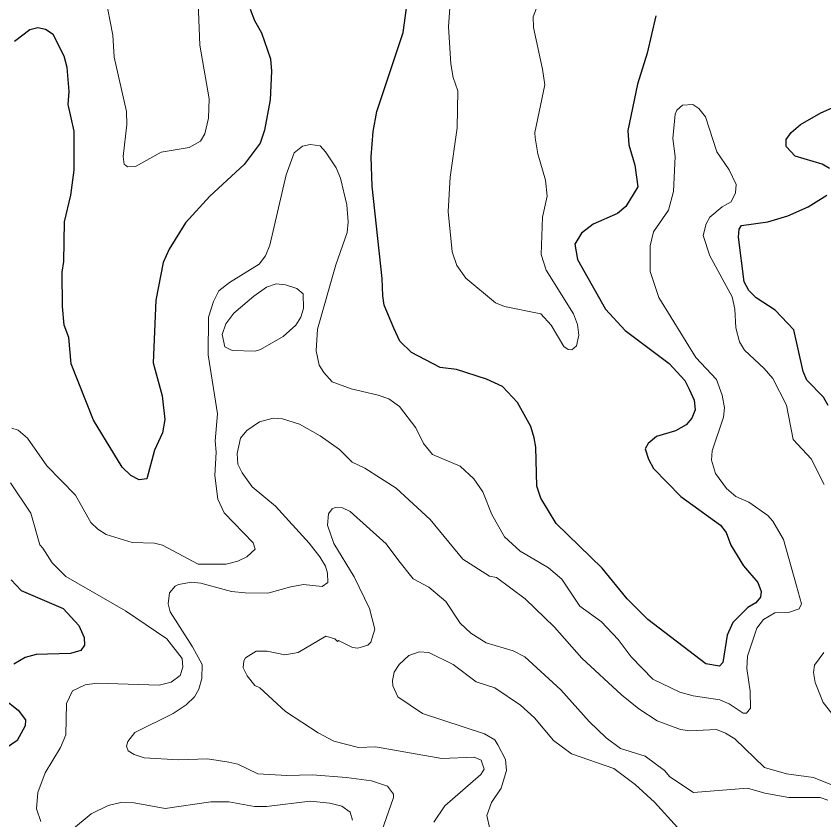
# Model space of a CAD drawing. Extents: x 294.2 to 320.3, y 7482.7 to 7510.7.
# Drawn here: x 312.401 to 313.96, y 7484.868 to 7486.418 of the extents above; entities that cross this region are included whole.
import ezdxf

# ---------------------------------------------------------------- set-up
doc = ezdxf.new("R2010")
doc.units = 0
doc.header["$LTSCALE"] = 0.032
doc.layers.add('1', color=7, linetype='Continuous', lineweight=25)
doc.layers.add('2', color=7, linetype='Continuous', lineweight=13)

msp = doc.modelspace()

# ---------------------------------------------------------------- linework, layer by layer
at = {"layer": '1'}
for points in [[(312.8523, 7486.4321), (312.8606, 7486.4101), (312.8745, 7486.3864), (312.8917, 7486.3363), (312.8939, 7486.3121), (312.8911, 7486.2573), (312.88, 7486.1987), (312.8717, 7486.1734), (312.8407, 7486.132), (312.7747, 7486.0712), (312.7275, 7486.0196), (312.6959, 7485.9691), (312.6842, 7485.9432), (312.6704, 7485.8706), (312.6649, 7485.7496), (312.6826, 7485.6856), (312.6876, 7485.6399), (312.6832, 7485.6146), (312.6676, 7485.5807), (312.6532, 7485.5253), (312.6382, 7485.5237), (312.6221, 7485.5323), (312.6055, 7485.5484), (312.55, 7485.6387), (312.5067, 7485.7473), (312.5022, 7485.7982), (312.4934, 7485.8219), (312.49, 7485.8585), (312.4895, 7485.9246), (312.4928, 7485.945), (312.4939, 7486.0214)], [(313.6833, 7485.4913), (313.7598, 7485.436), (313.7709, 7485.422), (313.7803, 7485.3978), (313.8042, 7485.358), (313.8319, 7485.3257), (313.8386, 7485.3085), (313.8375, 7485.2972), (313.8281, 7485.2864), (313.8131, 7485.2773), (313.7836, 7485.2483), (313.7731, 7485.2241), (313.7648, 7485.1714), (313.7581, 7485.1644), (313.7315, 7485.1687), (313.62, 7485.2542), (313.5801, 7485.294), (313.5318, 7485.3532), (313.443, 7485.4392), (313.4136, 7485.4881), (313.4057, 7485.5114), (313.4036, 7485.5865), (313.4003, 7485.6048), (313.3942, 7485.6269), (313.3681, 7485.6731), (313.3395, 7485.7037), (313.3082, 7485.7177), (313.2505, 7485.7366), (313.2194, 7485.7403), (313.164, 7485.7694), (313.1412, 7485.7914), (313.1296, 7485.8161), (313.1113, 7485.8608), (313.1085, 7485.8786), (313.1074, 7485.9124), (313.088, 7486.0907), (313.0858, 7486.1472), (313.0897, 7486.1961), (313.0969, 7486.2348), (313.1479, 7486.387), (313.154, 7486.4338)], [(313.6355, 7486.419), (313.6188, 7486.3469), (313.5999, 7486.2872), (313.581, 7486.1979), (313.5833, 7486.17), (313.5949, 7486.1307), (313.6005, 7486.0893), (313.5772, 7486.0511), (313.5611, 7486.0377), (313.5145, 7486.0173), (313.4918, 7485.9995), (313.479, 7485.9786), (313.484, 7485.949), (313.5384, 7485.8533), (313.5761, 7485.8119), (313.661, 7485.7484), (313.691, 7485.7151), (313.6999, 7485.6984), (313.7093, 7485.6775), (313.711, 7485.6586), (313.7049, 7485.6425), (313.6938, 7485.6301), (313.6733, 7485.6183)], [(312.4995, 7486.3193), (312.4934, 7486.3414), (312.4723, 7486.3828), (312.4573, 7486.393), (312.4429, 7486.3962), (312.4273, 7486.3919), (312.3974, 7486.3693)], [(312.4939, 7486.0214), (312.5061, 7486.073), (312.5128, 7486.1214), (312.5128, 7486.1967), (312.5011, 7486.2483), (312.5034, 7486.273), (312.4995, 7486.3193)], [(313.9705, 7486.1248), (313.9564, 7486.1331), (313.9041, 7486.1484), (313.8868, 7486.1669), (313.8868, 7486.1803), (313.8964, 7486.1937), (313.9143, 7486.2097), (313.9539, 7486.2321), (314.0043, 7486.2544)], [(313.9682, 7485.6674), (313.9588, 7485.6835), (313.9266, 7485.7163), (313.9194, 7485.7325), (313.9017, 7485.8131), (313.8656, 7485.8513), (313.829, 7485.8749), (313.8151, 7485.8889), (313.8057, 7485.9056), (313.7946, 7485.9922), (313.7962, 7486.0073), (313.8006, 7486.0143), (313.8517, 7486.0214), (313.8901, 7486.0334), (313.929, 7486.0507), (313.9654, 7486.0731)], [(313.6733, 7485.6183), (313.6367, 7485.6075), (313.6206, 7485.5941), (313.615, 7485.5833), (313.6211, 7485.5634), (313.6311, 7485.5457), (313.6833, 7485.4913)], [(312.391, 7485.3308), (312.4104, 7485.3104), (312.4918, 7485.2756), (312.5218, 7485.2423), (312.5318, 7485.2197), (312.5329, 7485.2046), (312.5257, 7485.1944), (312.5057, 7485.1885), (312.4397, 7485.1869), (312.418, 7485.1809), (312.3964, 7485.168)], [(312.3769, 7485.1008), (312.4046, 7485.0793), (312.4191, 7485.0605), (312.4185, 7485.0492), (312.403, 7485.0207), (312.3824, 7485.0062)]]:
    msp.add_lwpolyline(points, dxfattribs=at)
at = {"layer": '2'}
for points in [[(313.2413, 7486.49), (313.2349, 7486.3981), (313.24, 7486.3266), (313.2445, 7486.3003), (313.2535, 7486.2742), (313.2522, 7486.2027), (313.2382, 7486.1075), (313.2343, 7486.0418), (313.242, 7485.9639), (313.2515, 7485.9371), (313.2688, 7485.9128), (313.3256, 7485.8655), (313.3435, 7485.8585), (313.4131, 7485.8438), (313.4335, 7485.8222), (313.4578, 7485.7813), (313.4661, 7485.7749), (313.4731, 7485.7743), (313.4821, 7485.7826), (313.4865, 7485.803), (313.4839, 7485.8234), (313.4763, 7485.8439), (313.4239, 7485.9281), (313.4137, 7485.9588), (313.4169, 7486.0303), (313.4259, 7486.0712), (313.4226, 7486.1018), (313.4073, 7486.1529), (313.4022, 7486.1835), (313.4016, 7486.1938), (313.4208, 7486.2857), (313.4169, 7486.3163), (313.3991, 7486.3968), (313.3984, 7486.4172), (313.422, 7486.4785)], [(312.5729, 7486.4581), (312.5875, 7486.3815), (312.5901, 7486.3393), (312.6137, 7486.2346), (312.6143, 7486.2091), (312.6073, 7486.1478), (312.6092, 7486.1324), (312.6118, 7486.1312), (312.6157, 7486.128), (312.631, 7486.1286), (312.6808, 7486.1561), (312.7344, 7486.165), (312.7567, 7486.1772), (312.765, 7486.1912), (312.7721, 7486.2218), (312.7733, 7486.2589), (312.7555, 7486.3623), (312.7522, 7486.444)], [(313.9602, 7485.5144), (313.9354, 7485.5642), (313.9002, 7485.6018), (313.8875, 7485.6676), (313.8613, 7485.7193), (313.8446, 7485.7385), (313.8064, 7485.7736), (313.7968, 7485.7902), (313.7898, 7485.8171), (313.7878, 7485.8528), (313.7827, 7485.8771), (313.7393, 7485.9562), (313.7266, 7485.9951), (313.7323, 7486.0175), (313.7394, 7486.0309), (313.7636, 7486.0507), (313.7809, 7486.0603), (313.7891, 7486.0776), (313.7904, 7486.0935), (313.777, 7486.1222), (313.7528, 7486.1567), (313.7311, 7486.2244), (313.7183, 7486.2403), (313.7068, 7486.248), (313.687, 7486.2467), (313.6761, 7486.2371), (313.6729, 7486.2295), (313.6678, 7486.1823), (313.6729, 7486.1478), (313.6691, 7486.0801), (313.6596, 7486.0444), (313.6308, 7486.0022), (313.6244, 7485.9754), (313.6244, 7485.9256), (313.641, 7485.8758), (313.7125, 7485.7596), (313.7521, 7485.7174), (313.7636, 7485.6868), (313.7681, 7485.6625), (313.7661, 7485.6447), (313.7438, 7485.5795), (313.7426, 7485.5617), (313.7502, 7485.5361), (313.7719, 7485.5067)], [(313.9066, 7485.319), (313.9167, 7485.2846), (313.9121, 7485.2746), (313.8914, 7485.2679), (313.865, 7485.2668), (313.8434, 7485.2539), (313.83, 7485.2373), (313.8121, 7485.1837), (313.8108, 7485.1594), (313.8172, 7485.116), (313.8179, 7485.0828), (313.8102, 7485.0732), (313.8038, 7485.0732), (313.777, 7485.0911), (313.7585, 7485.0994), (313.7074, 7485.107), (313.6819, 7485.1141), (313.6296, 7485.139), (313.5874, 7485.1824), (313.5625, 7485.2156), (313.5306, 7485.2494), (313.4884, 7485.2801), (313.454, 7485.3318), (313.4284, 7485.3541), (313.4074, 7485.3662), (313.3735, 7485.3861), (313.3435, 7485.4135), (313.3186, 7485.457), (313.3013, 7485.5004), (313.2841, 7485.5259), (313.2579, 7485.5501), (313.2043, 7485.5725), (313.1871, 7485.5936), (313.1724, 7485.6242), (313.1404, 7485.6651), (313.12, 7485.6798), (313.0996, 7485.6874), (313.0473, 7485.6995), (313.0109, 7485.713), (312.9943, 7485.7308), (312.9859, 7485.7449), (312.9795, 7485.7724), (312.9821, 7485.8145), (313.0178, 7485.9384), (313.0396, 7486.0009), (313.0415, 7486.0214), (313.039, 7486.0546), (313.0268, 7486.1056), (313.0185, 7486.1261), (312.9981, 7486.1567), (312.9872, 7486.1682), (312.9681, 7486.1707), (312.9534, 7486.1676), (312.9374, 7486.1548), (312.9221, 7486.112), (312.8902, 7485.9767), (312.8819, 7485.9562), (312.8697, 7485.9402), (312.8123, 7485.9045), (312.7919, 7485.8885), (312.7816, 7485.8681), (312.7721, 7485.8375), (312.7714, 7485.7647), (312.7893, 7485.651), (312.7848, 7485.5987), (312.7867, 7485.577), (312.7842, 7485.5323), (312.7899, 7485.4863), (312.8021, 7485.4601), (312.8582, 7485.402), (312.8621, 7485.3899), (312.8461, 7485.3752), (312.8289, 7485.3669), (312.8059, 7485.3611), (312.7523, 7485.3611), (312.6833, 7485.3976), (312.668, 7485.4014), (312.6246, 7485.4027), (312.5748, 7485.418), (312.5582, 7485.4282), (312.5448, 7485.4416), (312.5154, 7485.494), (312.4598, 7485.5508), (312.4228, 7485.6038), (312.405, 7485.6198), (312.3922, 7485.6236)], [(312.7535, 7485.1198), (312.7593, 7485.1403), (312.7599, 7485.1671), (312.7414, 7485.2016), (312.698, 7485.2692), (312.6942, 7485.2846), (312.6967, 7485.3056), (312.7076, 7485.3184), (312.714, 7485.3215), (312.7395, 7485.3261), (312.7574, 7485.3241), (312.8161, 7485.3082), (312.843, 7485.3056), (312.8864, 7485.3049), (312.9311, 7485.3171), (312.9553, 7485.3215), (312.9911, 7485.3177), (313.0025, 7485.3254), (313.0019, 7485.3433), (312.9975, 7485.3573), (312.9866, 7485.3752), (312.9662, 7485.4014), (312.901, 7485.4729), (312.8563, 7485.5105), (312.8372, 7485.5374), (312.8289, 7485.554), (312.8276, 7485.5744), (312.834, 7485.6038), (312.8461, 7485.6191), (312.8704, 7485.6357), (312.8966, 7485.6427), (312.9145, 7485.6415), (312.9477, 7485.6312), (312.9872, 7485.6089), (313.0251, 7485.5825), (313.0493, 7485.558), (313.0734, 7485.5463), (313.1341, 7485.5074), (313.1998, 7485.4474), (313.2628, 7485.3708), (313.314, 7485.3379), (313.3277, 7485.3351), (313.3829, 7485.2942), (313.4399, 7485.2392), (313.4923, 7485.1798), (313.5689, 7485.1089), (313.6027, 7485.0815), (313.6378, 7485.0585), (313.6832, 7485.0419), (313.7011, 7485.0393), (313.7521, 7485.0419), (313.77, 7485.0349), (313.7879, 7485.024), (313.8447, 7484.9685), (313.8875, 7484.9563), (313.9399, 7484.9494), (313.9954, 7484.927)], [(312.3896, 7485.5182), (312.4292, 7485.4595), (312.4464, 7485.3982), (312.4522, 7485.3918), (312.47, 7485.3637)], [(313.7719, 7485.5067), (313.7898, 7485.4914), (313.8147, 7485.4806), (313.8513, 7485.4548), (313.861, 7485.4442), (313.8817, 7485.4084), (313.9066, 7485.319)], [(313.9673, 7484.9053), (313.9526, 7484.9104), (313.8919, 7484.9104), (313.8454, 7484.9187), (313.8122, 7484.9289), (313.708, 7484.92), (313.6621, 7484.9506), (313.6519, 7484.9628), (313.6148, 7484.9902), (313.567, 7485.0055), (313.5395, 7485.026), (313.5069, 7485.0572), (313.452, 7485.1186), (313.3828, 7485.182), (313.3598, 7485.1937), (313.3076, 7485.2093), (313.2783, 7485.2279), (313.2577, 7485.2474), (313.2301, 7485.2892), (313.1974, 7485.3168), (313.167, 7485.3329), (313.1394, 7485.3674), (313.1149, 7485.4001), (313.0453, 7485.4627), (313.0307, 7485.4697), (313.0166, 7485.4704), (313.0109, 7485.4678), (313.0038, 7485.4582)], [(313.0038, 7485.4582), (313.0019, 7485.4365), (313.014, 7485.4008), (313.053, 7485.3363), (313.083, 7485.2756), (313.093, 7485.2353), (313.0856, 7485.2102)], [(312.47, 7485.3637), (312.4969, 7485.3369), (312.6118, 7485.2711), (312.6916, 7485.2169), (312.721, 7485.1786), (312.7223, 7485.162), (312.7172, 7485.146)], [(313.0856, 7485.2102), (313.0792, 7485.2047), (313.0603, 7485.1991), (313.0499, 7485.2002), (313.023, 7485.2136), (313.0211, 7485.2118), (313.016, 7485.2169), (312.9987, 7485.222), (312.9451, 7485.1907), (312.9196, 7485.1862), (312.8851, 7485.1933), (312.864, 7485.1933), (312.8436, 7485.1805), (312.8404, 7485.1747), (312.8391, 7485.1607), (312.8467, 7485.1454), (312.8615, 7485.127), (312.8713, 7485.1225), (312.9207, 7485.0763), (312.9834, 7485.0355), (313.0141, 7485.0196), (313.0613, 7485.0074), (313.0945, 7485.0087), (313.2222, 7484.9857), (313.2848, 7484.9883), (313.2981, 7484.9825), (313.3039, 7484.9653), (313.2975, 7484.9551), (313.2279, 7484.8944), (313.2068, 7484.8632)], [(313.3148, 7484.8504), (313.309, 7484.8759), (313.3179, 7484.9011), (313.3369, 7484.9289), (313.3472, 7484.9629), (313.3454, 7484.9838), (313.3307, 7485.0126), (313.3243, 7485.0221), (313.3045, 7485.0336), (313.1852, 7485.0726), (313.1373, 7485.1051), (313.1277, 7485.1262), (313.1271, 7485.1364), (313.1302, 7485.1524), (313.1398, 7485.1671), (313.1584, 7485.1849), (313.1788, 7485.192), (313.1973, 7485.1907), (313.2439, 7485.1671), (313.2886, 7485.1338), (313.3245, 7485.1222), (313.3744, 7485.0888), (313.4014, 7485.0643), (313.4376, 7485.0206), (313.4726, 7484.995), (313.5542, 7484.9666), (313.5951, 7484.9359), (313.6327, 7484.9014), (313.6768, 7484.8529)], [(314.0011, 7485.0394), (313.9584, 7485.0943), (313.943, 7485.1326), (313.9398, 7485.1518), (313.9418, 7485.1658), (313.9596, 7485.1907)], [(312.7172, 7485.146), (312.6999, 7485.1332), (312.6769, 7485.1275), (312.5569, 7485.1313), (312.5339, 7485.1281), (312.5096, 7485.1166), (312.4981, 7485.0923), (312.4969, 7485.0316), (312.4866, 7485.0074), (312.4567, 7484.9583), (312.4426, 7484.9206), (312.4401, 7484.8887), (312.4483, 7484.8644)], [(312.6137, 7485.01), (312.6163, 7485.019), (312.6297, 7485.0362), (312.7038, 7485.0725), (312.7286, 7485.0892), (312.7452, 7485.1051), (312.7535, 7485.1198)], [(313.0926, 7484.8057), (313.1289, 7484.9104), (313.1289, 7484.9174), (313.1175, 7484.9328), (313.0868, 7484.943), (313.0383, 7484.9494), (312.9719, 7484.9545), (312.9234, 7484.9532), (312.8672, 7484.9563), (312.8289, 7484.9749), (312.811, 7484.9787), (312.7702, 7484.9851), (312.714, 7484.9832), (312.6476, 7484.987), (312.6284, 7484.9934), (312.6169, 7485.001), (312.6137, 7485.01)], [(312.5077, 7484.8478), (312.5454, 7484.8791), (312.5786, 7484.8951), (312.6029, 7484.9008), (312.6284, 7484.9002), (312.6884, 7484.8893), (312.7765, 7484.9021), (312.811, 7484.9021), (312.8608, 7484.8932), (312.8838, 7484.8932), (312.9681, 7484.9034), (313.0064, 7484.8996), (313.0294, 7484.8938), (313.0453, 7484.8823), (313.0498, 7484.867)]]:
    msp.add_lwpolyline(points, dxfattribs=at)
msp.add_lwpolyline([(312.9426, 7485.893), (312.9208, 7485.9), (312.9023, 7485.902), (312.8838, 7485.8956), (312.8596, 7485.8783), (312.8212, 7485.8451), (312.8053, 7485.8247), (312.7982, 7485.8043), (312.8033, 7485.7806), (312.8174, 7485.773), (312.8621, 7485.7723), (312.8723, 7485.7749), (312.9164, 7485.8004), (312.9406, 7485.8221), (312.9502, 7485.8375), (312.9553, 7485.8541), (312.9547, 7485.8828)], close=True, dxfattribs=at)

doc.saveas('drawing.dxf')
